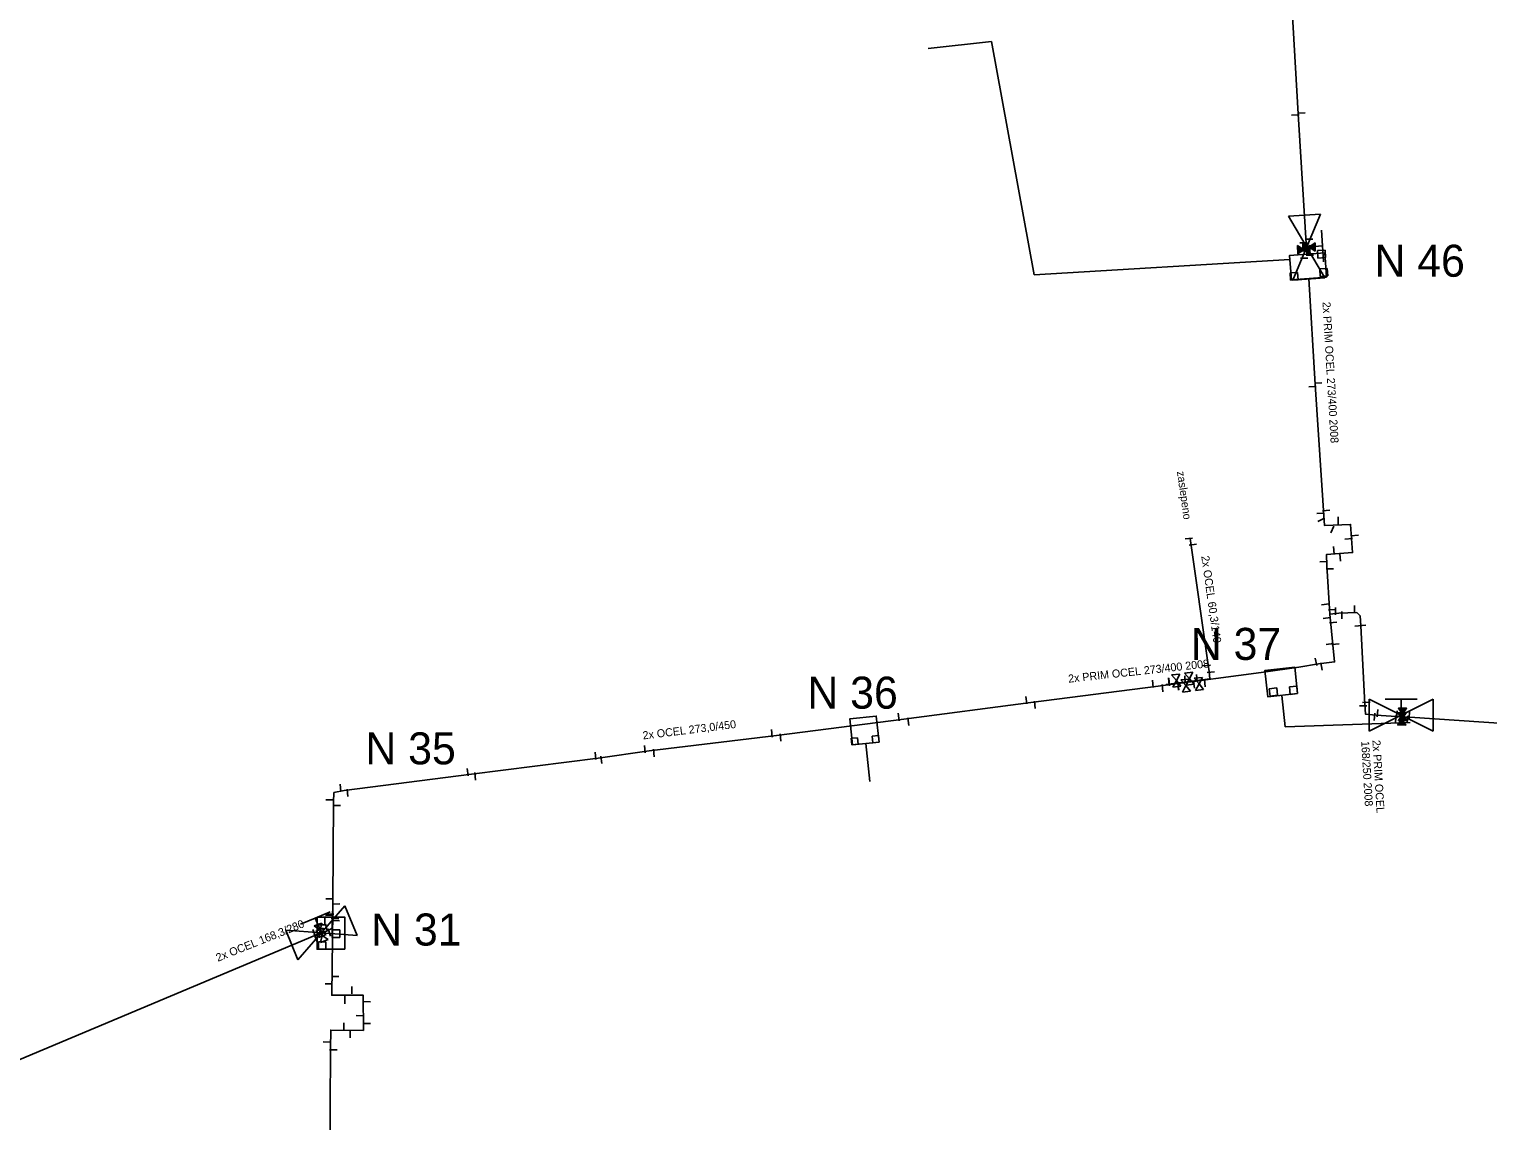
# Model space of a CAD drawing. Extents: x -642943 to -623314, y -1138561 to -1113539.
# Drawn here: x -641936.4 to -641799.7, y -1115271.6 to -1115169.3 of the extents above; entities that cross this region are included whole.
import ezdxf

# ---------------------------------------------------------------- set-up
doc = ezdxf.new("R2010")
doc.units = 0
for name, color, linetype in [('horkovod armatury', 7, 'Continuous'), ('horkovod dimenze', 7, 'Continuous'), ('horkovod předisol', 7, 'Continuous'), ('horkovod sváry', 7, 'Continuous'), ('horkovod trasa', 7, 'Continuous'), ('horkovod zrušený', 7, 'Continuous'), ('horkovod číslo šachty', 7, 'Continuous'), ('horkovod šachty', 7, 'Continuous')]:
    doc.layers.add(name, color=color, linetype=linetype)

# ---------------------------------------------------------------- blocks, each defined once
blk = doc.blocks.new('SPH')
at = {"layer": 'horkovod sváry'}
blk.add_line((0, -0.035), (0, 0.035), dxfattribs=at)
blk = doc.blocks.new('SPH_2')
at = {"layer": 'horkovod sváry'}
blk.add_line((0, -0.035), (0, 0.035), dxfattribs=at)
blk = doc.blocks.new('SPH_1')
at = {"layer": 'horkovod sváry'}
blk.add_line((0, -0.035), (0, 0.035), dxfattribs=at)
blk = doc.blocks.new('POINT_DISPLAY')
blk.add_line((0, 0), (0, 0))
blk = doc.blocks.new('SCH_01_6')
at = {"layer": 'horkovod armatury'}
for p, q in [((10, 5), (-10, -5)), ((-10, -5), (-10, 5)), ((-10, 5), (10, -5)), ((-5, 5), (0, 5)), ((0, 5), (0, 0)), ((5, 5), (0, 5)), ((10, -5), (10, 5))]:
    blk.add_line(p, q, dxfattribs=at)
blk = doc.blocks.new('SCH_01_10')
at = {"layer": 'horkovod armatury'}
for p, q in [((10, 5), (-10, -5)), ((-10, -5), (-10, 5)), ((-10, 5), (10, -5)), ((-5, 5), (0, 5)), ((0, 5), (0, 0)), ((5, 5), (0, 5)), ((10, -5), (10, 5))]:
    blk.add_line(p, q, dxfattribs=at)
blk = doc.blocks.new('KULVEN')
at = {"layer": 'horkovod armatury'}
for p, q in [((-0.066, -0.044), (-0.066, 0.044)), ((-0.053, -0.035), (-0.053, 0.035)), ((-0.04, -0.027), (-0.04, 0.027)), ((-0.027, -0.018), (-0.027, 0.018)), ((-0.013, -0.009), (-0.013, 0.009)), ((0.014, -0.009), (0.014, 0.009)), ((0.027, -0.018), (0.027, 0.018)), ((0.037, -0.025), (0.037, 0.025)), ((0.049, -0.033), (0.049, 0.033)), ((0.063, -0.042), (0.063, 0.042))]:
    blk.add_line(p, q, dxfattribs=at)
blk.add_lwpolyline([(0, 0), (0.076, 0.051), (0.076, -0.051), (-0.077, 0.051), (-0.076, -0.051), (0, 0)], dxfattribs=at)
blk = doc.blocks.new('SH')
at = {"layer": 'horkovod armatury'}
for p, q in [((-0.057, -0.039), (-0.056, 0.038)), ((-0.056, 0.038), (0, 0)), ((0.001, 0), (0.058, 0.037)), ((0.058, 0.037), (0.058, -0.039)), ((0.001, 0), (-0.057, -0.039)), ((0.058, -0.039), (0.001, 0))]:
    blk.add_line(p, q, dxfattribs=at)

msp = doc.modelspace()

# ---------------------------------------------------------------- linework, layer by layer
at = {"layer": 'horkovod předisol'}
for p, q in [((-641829.92, -1115230.79), (-641820.94, -1115229.6)), ((-641820.94, -1115229.6), (-641817.42, -1115229.1))]:
    msp.add_line(p, q, dxfattribs=at)
for points in [[(-641816.67, -1115190.37), (-641817.47, -1115177.24), (-641818.21, -1115164.8)], [(-641814.52, -1115224.13), (-641814.8, -1115219.57), (-641814.83, -1115218.54), (-641812.37, -1115218.36), (-641812.57, -1115215.72), (-641815.01, -1115215.8), (-641815.88, -1115202.6), (-641816.48, -1115192.67)], [(-641829.92, -1115230.79), (-641829.86, -1115230.73), (-641825.76, -1115230.2), (-641825.82, -1115229.5), (-641825.9, -1115228.87), (-641827.59, -1115217.02)], [(-641817.42, -1115229.1), (-641815.57, -1115228.78), (-641814.07, -1115228.6), (-641814.52, -1115224.13)], [(-641814.52, -1115224.13), (-641813.66, -1115224.03), (-641811.98, -1115223.98), (-641811.67, -1115224.27), (-641811.62, -1115225.22), (-641811.24, -1115232.56), (-641811.16, -1115233.51), (-641810.16, -1115233.58), (-641808.29, -1115233.7), (-641807, -1115233.78)], [(-641907.93, -1115251.94), (-641907.93, -1115251.01), (-641907.87, -1115241.73), (-641907.83, -1115240.85), (-641906.88, -1115240.66), (-641894.95, -1115239.13), (-641883.06, -1115237.61), (-641878.28, -1115236.94), (-641866.35, -1115235.48), (-641854.43, -1115233.97), (-641842.52, -1115232.41), (-641830.6, -1115230.86), (-641829.92, -1115230.79)], [(-641807, -1115233.78), (-641795.45, -1115234.55), (-641794.27, -1115234.54), (-641794.34, -1115235.53), (-641794.24, -1115236.55), (-641792.77, -1115236.55), (-641791.81, -1115236.53), (-641791.83, -1115234.78), (-641791.82, -1115233.17), (-641790.89, -1115233.1), (-641778.88, -1115232.64), (-641769.18, -1115232.32)], [(-641907.93, -1115251.94), (-641907.98, -1115252), (-641907.99, -1115253.54), (-641908.39, -1115253.76), (-641909.62, -1115254.23)], [(-641907.93, -1115251.94), (-641908.04, -1115259.84), (-641905.09, -1115259.84), (-641905.07, -1115263.14), (-641908.13, -1115263.11), (-641908.15, -1115264.83), (-641908.23, -1115275.95), (-641908.35, -1115287.94), (-641908.5, -1115299.96), (-641908.67, -1115312.06), (-641908.85, -1115323.95), (-641909.02, -1115335.92)]]:
    msp.add_lwpolyline(points, dxfattribs=at)
at = {"layer": 'horkovod trasa'}
for p, q in [((-641829.92, -1115230.79), (-641820.94, -1115229.6)), ((-641820.94, -1115229.6), (-641817.42, -1115229.1)), ((-641909.62, -1115254.23), (-641946.44, -1115269.7))]:
    msp.add_line(p, q, dxfattribs=at)
for points in [[(-641816.67, -1115190.37), (-641817.47, -1115177.24), (-641818.21, -1115164.8)], [(-641814.52, -1115224.13), (-641814.8, -1115219.57), (-641814.83, -1115218.54), (-641812.37, -1115218.36), (-641812.57, -1115215.72), (-641815.01, -1115215.8), (-641815.88, -1115202.6), (-641816.48, -1115192.67)], [(-641829.92, -1115230.79), (-641829.86, -1115230.73), (-641825.76, -1115230.2), (-641825.82, -1115229.5), (-641825.9, -1115228.87), (-641827.59, -1115217.02)], [(-641817.42, -1115229.1), (-641815.57, -1115228.78), (-641814.07, -1115228.6), (-641814.52, -1115224.13)], [(-641814.52, -1115224.13), (-641813.66, -1115224.03), (-641811.98, -1115223.98), (-641811.67, -1115224.27), (-641811.62, -1115225.22), (-641811.24, -1115232.56), (-641811.16, -1115233.51), (-641810.16, -1115233.58), (-641808.29, -1115233.7), (-641807, -1115233.78)], [(-641907.93, -1115251.94), (-641907.93, -1115251.01), (-641907.87, -1115241.73), (-641907.83, -1115240.85), (-641906.88, -1115240.66), (-641894.95, -1115239.13), (-641883.06, -1115237.61), (-641878.28, -1115236.94), (-641866.35, -1115235.48), (-641854.43, -1115233.97), (-641842.52, -1115232.41), (-641830.6, -1115230.86), (-641829.92, -1115230.79)], [(-641807, -1115233.78), (-641795.45, -1115234.55), (-641794.27, -1115234.54), (-641794.34, -1115235.53), (-641794.24, -1115236.55), (-641792.77, -1115236.55), (-641791.81, -1115236.53), (-641791.83, -1115234.78), (-641791.82, -1115233.17), (-641790.89, -1115233.1), (-641778.88, -1115232.64), (-641769.18, -1115232.32)], [(-641907.93, -1115251.94), (-641907.98, -1115252), (-641907.99, -1115253.54), (-641908.39, -1115253.76), (-641909.62, -1115254.23)], [(-641907.93, -1115251.94), (-641908.04, -1115259.84), (-641905.09, -1115259.84), (-641905.07, -1115263.14), (-641908.13, -1115263.11), (-641908.15, -1115264.83), (-641908.23, -1115275.95), (-641908.35, -1115287.94), (-641908.5, -1115299.96), (-641908.67, -1115312.06), (-641908.85, -1115323.95), (-641909.02, -1115335.92)]]:
    msp.add_lwpolyline(points, dxfattribs=at)
at = {"layer": 'horkovod zrušený'}
for p, q in [((-641846.2, -1115170.44), (-641852.14, -1115171.1)), ((-641842.23, -1115192.31), (-641846.2, -1115170.44)), ((-641818.25, -1115190.88), (-641842.23, -1115192.31)), ((-641818.69, -1115234.67), (-641819.02, -1115231.74)), ((-641818.69, -1115234.67), (-641806.99, -1115234.28)), ((-641857.99, -1115236.24), (-641857.63, -1115239.82))]:
    msp.add_line(p, q, dxfattribs=at)
at = {"layer": 'horkovod šachty'}
for p, q in [((-641814.96, -1115190.01), (-641815.66, -1115190.05)), ((-641814.93, -1115190.71), (-641814.96, -1115190.01)), ((-641815.66, -1115190.05), (-641815.62, -1115190.75)), ((-641815.62, -1115190.75), (-641814.93, -1115190.71)), ((-641817.54, -1115192.09), (-641818.23, -1115192.13)), ((-641818.23, -1115192.13), (-641818.19, -1115192.83)), ((-641817.49, -1115192.79), (-641817.54, -1115192.09)), ((-641814.76, -1115191.73), (-641815.45, -1115191.77)), ((-641815.45, -1115191.77), (-641815.41, -1115192.47)), ((-641815.41, -1115192.47), (-641814.71, -1115192.43)), ((-641814.71, -1115192.43), (-641814.76, -1115191.73)), ((-641818.19, -1115192.83), (-641817.49, -1115192.79)), ((-641819.49, -1115231.03), (-641820.19, -1115231.11)), ((-641819.41, -1115231.72), (-641819.49, -1115231.03)), ((-641817.6, -1115230.87), (-641818.3, -1115230.95)), ((-641818.3, -1115230.95), (-641818.22, -1115231.65)), ((-641817.53, -1115231.57), (-641817.6, -1115230.87)), ((-641820.19, -1115231.11), (-641820.1, -1115231.81)), ((-641820.1, -1115231.81), (-641819.41, -1115231.72)), ((-641818.22, -1115231.65), (-641817.53, -1115231.57)), ((-641858.78, -1115235.7), (-641859.37, -1115235.76)), ((-641859.37, -1115235.76), (-641859.31, -1115236.36)), ((-641859.31, -1115236.36), (-641858.72, -1115236.3)), ((-641858.72, -1115236.3), (-641858.78, -1115235.7)), ((-641856.81, -1115235.51), (-641857.4, -1115235.57)), ((-641857.4, -1115235.57), (-641857.34, -1115236.17)), ((-641857.34, -1115236.17), (-641856.74, -1115236.11)), ((-641856.74, -1115236.11), (-641856.81, -1115235.51)), ((-641909.4, -1115252.53), (-641909.4, -1115253.23)), ((-641908.7, -1115252.53), (-641909.4, -1115252.53)), ((-641908.7, -1115253.23), (-641908.7, -1115252.53)), ((-641909.4, -1115253.23), (-641908.7, -1115253.23)), ((-641907.99, -1115253.72), (-641907.99, -1115254.42)), ((-641907.29, -1115253.72), (-641907.99, -1115253.72)), ((-641907.29, -1115254.42), (-641907.29, -1115253.72)), ((-641909.29, -1115254.82), (-641909.29, -1115255.52)), ((-641908.59, -1115254.82), (-641909.29, -1115254.82)), ((-641909.29, -1115255.52), (-641908.59, -1115255.52)), ((-641908.59, -1115255.52), (-641908.59, -1115254.82)), ((-641907.99, -1115254.42), (-641907.29, -1115254.42))]:
    msp.add_line(p, q, dxfattribs=at)
for points in [[(-641814.82, -1115192.54), (-641814.99, -1115190.25), (-641818.28, -1115190.5), (-641818.11, -1115192.79), (-641814.82, -1115192.54)], [(-641817.53, -1115231.57), (-641817.8, -1115229.08), (-641820.59, -1115229.39), (-641820.32, -1115231.87), (-641817.53, -1115231.57)], [(-641856.75, -1115236.11), (-641857.01, -1115233.67), (-641859.49, -1115233.93), (-641859.23, -1115236.37), (-641856.75, -1115236.11)], [(-641906.81, -1115255.53), (-641906.81, -1115252.53), (-641909.41, -1115252.53), (-641909.41, -1115255.53), (-641906.81, -1115255.53)]]:
    msp.add_lwpolyline(points, dxfattribs=at)

# ---------------------------------------------------------------- block references
at = {"layer": 'horkovod armatury'}
for name, p, xscale, yscale, rotation in [('SCH_01_10', (-641816.69, -1115189.72), 0.2999795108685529, 0.29997951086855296, -86.06585322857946), ('SH', (-641827.66, -1115230.16), 10.000013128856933, 10.000013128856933, -82.87504983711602), ('SH', (-641828.89, -1115230.34), 10.0000208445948, 10.0000208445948, -84.34953810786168), ('SH', (-641828.01, -1115230.81), 10.000008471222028, 10.000008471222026, -82.94226178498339), ('SH', (-641826.77, -1115230.65), 10.000004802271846, 10.000004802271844, -83.77280137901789), ('KULVEN', (-641807.75, -1115233.95), 7.499984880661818, 7.499984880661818, -92.05590883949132), ('KULVEN', (-641807.7, -1115233.51), 7.499998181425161, 7.499998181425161, 90.66845007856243), ('SCH_01_6', (-641909.01, -1115253.99), 0.2999805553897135, 0.2999805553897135, 22.468665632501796), ('SH', (-641909.13, -1115253.73), 9.9999773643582, 9.999977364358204, -68.70266280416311), ('SH', (-641908.95, -1115254.22), 9.999996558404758, 9.99999655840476, -67.9070204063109)]:
    msp.add_blockref(name, p, dxfattribs=dict(at, xscale=xscale, yscale=yscale, rotation=rotation))
for name, p, xscale, yscale in [('KULVEN', (-641816.95, -1115189.97), 7.5, 7.5), ('KULVEN', (-641816.46, -1115189.71), 7.5, 7.5), ('SCH_01_10', (-641807.83, -1115233.6), 0.2999795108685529, 0.2999795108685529)]:
    msp.add_blockref(name, p, dxfattribs=dict(at, xscale=xscale, yscale=yscale))
at = {"layer": 'horkovod sváry'}
for name, p, xscale, yscale, rotation in [('SPH', (-641817.74, -1115177.34), 9.999990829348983, 9.999990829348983, -86.71062260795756), ('SPH', (-641817.18, -1115177.16), 9.999986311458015, 9.999986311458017, -87.22013456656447), ('SPH', (-641816.98, -1115189.32), 10.000008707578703, 10.000008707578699, 91.22632704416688), ('SPH', (-641816.46, -1115188.97), 9.999977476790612, 9.99997747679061, -89.78468760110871), ('SPH', (-641816.92, -1115190.76), 10.000014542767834, 10.000014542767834, 92.06391100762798), ('SPH', (-641816.39, -1115190.48), 9.999984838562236, 9.999984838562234, 90.75561400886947), ('SPH', (-641816.14, -1115202.8), 9.999992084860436, 9.999992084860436, 91.28290529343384), ('SPH', (-641815.61, -1115202.46), 9.999987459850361, 9.999987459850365, 93.07266556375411), ('SPH', (-641814.85, -1115214.41), 10.00000939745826, 10.00000939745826, -85.83846112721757), ('SPH', (-641815.38, -1115214.67), 9.999993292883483, 9.999993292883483, -87.09030930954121), ('SPH', (-641815.32, -1115215.27), 9.999995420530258, 9.999995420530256, -63.27351033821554), ('SPH', (-641814.28, -1115216.19), 9.999983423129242, 9.999983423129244, 156.3216587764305), ('SPH_2', (-641827.72, -1115217.04), 9.99999276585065, 9.99999276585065, -84.16449804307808), ('SPH', (-641812.74, -1115217.06), 9.999996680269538, 9.999996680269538, -86.20887280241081), ('SPH', (-641812.18, -1115216.76), 10.000004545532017, 10.000004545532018, -84.9971958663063), ('SPH_2', (-641827.36, -1115217.61), 9.999987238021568, 9.999987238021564, -82.70614243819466), ('SPH', (-641814.13, -1115218.14), 10.00001401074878, 10.000014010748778, 3.7724035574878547), ('SPH', (-641813.53, -1115218.82), 10.00001557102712, 10.00001557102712, 4.658196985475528), ('SPH', (-641815.1, -1115219.21), 9.999991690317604, 9.999991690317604, 91.3859200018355), ('SPH', (-641814.51, -1115219.87), 9.999991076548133, 9.999991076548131, 90.60085577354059), ('SPH', (-641814.93, -1115223.21), 10.000001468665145, 10.000001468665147, 96.61355650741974), ('SPH', (-641814.29, -1115223.71), 9.99998796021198, 9.999987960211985, 93.12209655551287), ('SPH', (-641814.79, -1115224.49), 10.000015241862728, 10.000015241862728, 97.28038818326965), ('SPH', (-641814.2, -1115224.9), 9.999994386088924, 9.999994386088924, -86.24149289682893), ('SPH', (-641811.82, -1115225.22), 9.99998768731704, 9.999987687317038, 94.1005579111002), ('SPH', (-641811.47, -1115225.2), 9.999983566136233, 9.999983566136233, 94.94603811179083), ('SPH', (-641814.52, -1115226.92), 9.999978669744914, 9.999978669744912, 95.1755876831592), ('SPH', (-641813.98, -1115226.93), 9.999985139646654, 9.999985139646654, 95.54995036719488), ('SPH', (-641815.8, -1115228.59), 9.999980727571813, 9.999980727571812, 11.281781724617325), ('SPH_1', (-641826.05, -1115228.93), 9.999976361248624, 9.999976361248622, -85.09171740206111), ('SPH_1', (-641825.67, -1115229.57), 9.999976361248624, 9.999976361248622, -85.09171740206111), ('SPH', (-641815.29, -1115229.03), 9.999980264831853, 9.999980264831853, 9.111332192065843), ('SPH_2', (-641831.1, -1115230.65), 9.99999414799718, 9.99999414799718, 6.943235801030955), ('SPH_2', (-641830.19, -1115231.05), 9.9999909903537, 9.999990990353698, 6.869867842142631), ('SPH_2', (-641829.59, -1115230.44), 10.000007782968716, 10.000007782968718, 4.241529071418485), ('SPH_2', (-641829.56, -1115230.48), 9.999978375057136, 9.99997837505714, 4.110993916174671), ('SPH_2', (-641828.71, -1115230.86), 9.99999474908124, 9.99999474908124, 5.906040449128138), ('SPH_2', (-641828.72, -1115230.9), 9.999979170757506, 9.999979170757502, 4.257326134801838), ('SPH_2', (-641828.08, -1115230.25), 9.99999080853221, 9.99999080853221, 3.2519637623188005), ('SPH_2', (-641827.24, -1115230.72), 9.999987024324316, 9.99998702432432, 5.8325551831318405), ('SPH_2', (-641826.97, -1115230.12), 9.999989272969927, 9.999989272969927, 4.801973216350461), ('SPH_2', (-641826.22, -1115230.6), 10.000004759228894, 10.000004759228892, 3.4892924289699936), ('SPH_1', (-641842.96, -1115232.19), 10.000018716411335, 10.000018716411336, 6.740605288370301), ('SPH', (-641842.15, -1115232.63), 10.000017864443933, 10.000017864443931, 6.756457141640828), ('SPH', (-641811.09, -1115232.38), 10.000011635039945, 10.000011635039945, -87.75212986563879), ('SPH', (-641854.92, -1115233.76), 9.999978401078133, 9.999978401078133, 7.939631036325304), ('SPH', (-641811.39, -1115232.71), 9.999985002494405, 9.999985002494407, -88.84438868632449), ('SPH', (-641810.32, -1115233.74), 9.999979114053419, 9.999979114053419, 175.81517473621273), ('SPH', (-641810.05, -1115233.4), 9.999985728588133, 9.999985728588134, -4.119015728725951), ('SPH', (-641808.33, -1115233.9), 9.999997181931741, 9.99999718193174, 175.30056911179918), ('SPH', (-641808.24, -1115233.52), 9.999992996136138, 9.999992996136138, -5.475429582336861), ('SPH', (-641807.23, -1115234), 10.000020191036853, 10.000020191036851, 173.78676697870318), ('SPH', (-641807.07, -1115233.56), 9.99998883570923, 9.999988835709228, 176.75765602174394), ('SPH_1', (-641866.79, -1115235.29), 9.999978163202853, 9.999978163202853, 5.199163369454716), ('SPH_2', (-641854.02, -1115234.2), 9.9999852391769, 9.9999852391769, 7.364875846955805), ('SPH_2', (-641878.71, -1115236.77), 9.99999483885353, 9.999994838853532, 5.913819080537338), ('SPH_2', (-641865.98, -1115235.69), 9.999985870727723, 9.999985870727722, 5.4103062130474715), ('SPH_2', (-641883.33, -1115237.4), 10.000011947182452, 10.000011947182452, 4.797142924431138), ('SPH_1', (-641882.78, -1115237.78), 10.000006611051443, 10.000006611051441, 6.721807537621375), ('SPH_2', (-641877.87, -1115237.14), 10.000017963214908, 10.000017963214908, 4.562102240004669), ('SPH_2', (-641895.3, -1115238.94), 9.999997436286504, 9.9999974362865, 6.162525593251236), ('SPH_2', (-641894.61, -1115239.32), 9.999980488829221, 9.999980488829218, 5.897465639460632), ('SPH_2', (-641907.23, -1115240.41), 9.999983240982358, 9.999983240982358, 4.596378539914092), ('SPH_2', (-641906.57, -1115240.88), 10.000000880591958, 10.000000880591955, 6.067534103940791), ('SPH_2', (-641908.24, -1115241.52), 10.000009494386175, 10.000009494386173, -89.60112410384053), ('SPH_2', (-641907.56, -1115242.05), 9.999979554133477, 9.999979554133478, -90.81191558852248), ('SPH_2', (-641908.26, -1115250.79), 10, 10, -90.00000000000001), ('SPH_2', (-641907.63, -1115251.29), 9.999982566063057, 9.999982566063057, -87.96358092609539), ('SPH_2', (-641908.28, -1115252.35), 10.000013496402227, 10.00001349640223, 90.72706138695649), ('SPH_2', (-641908.21, -1115252.24), 10.000009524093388, 10.000009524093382, 91.42274760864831), ('SPH_2', (-641907.73, -1115252.66), 10.000008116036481, 10.000008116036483, -91.77613521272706), ('SPH_2', (-641907.65, -1115252.85), 10.000012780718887, 10.000012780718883, -90.99336245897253), ('SPH_2', (-641909.69, -1115254), 9.999982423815, 9.999982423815, 21.84530589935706), ('SPH_2', (-641909.57, -1115254.45), 9.999994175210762, 9.999994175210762, 21.150183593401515), ('SPH_2', (-641908.53, -1115253.52), 10.000001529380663, 10.000001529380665, 16.781046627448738), ('SPH_2', (-641908.26, -1115253.96), 10.000013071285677, 10.000013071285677, 19.360960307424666), ('SPH_2', (-641907.72, -1115258.08), 10.000004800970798, 10.000004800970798, -91.32133344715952), ('SPH', (-641908.31, -1115258.77), 9.999990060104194, 9.99999006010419, -92.2310534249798), ('SPH_2', (-641904.75, -1115260.44), 10.000011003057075, 10.000011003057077, -91.7766685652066), ('SPH', (-641905.39, -1115261.76), 9.999993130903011, 9.99999313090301, 87.59057527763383), ('SPH_2', (-641904.77, -1115262.49), 10.000001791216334, 10.000001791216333, 90.35138395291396), ('SPH_2', (-641908.48, -1115264.22), 10.000020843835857, 10.000020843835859, 89.1902224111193), ('SPH_2', (-641907.89, -1115264.96), 9.999993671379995, 9.999993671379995, -89.57657679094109)]:
    msp.add_blockref(name, p, dxfattribs=dict(at, xscale=xscale, yscale=yscale, rotation=rotation))
at = {"layer": 'horkovod sváry', "xscale": 10, "yscale": 10}
for name, p in [('SPH', (-641813.72, -1115215.35)), ('SPH', (-641813.72, -1115215.37)), ('SPH', (-641813.99, -1115223.84)), ('SPH', (-641813.37, -1115224.22)), ('SPH', (-641812.2, -1115223.66)), ('SPH_2', (-641906.16, -1115259.37)), ('SPH_2', (-641906.8, -1115260.29)), ('SPH_2', (-641906.91, -1115262.76)), ('SPH_2', (-641906.33, -1115263.47))]:
    msp.add_blockref(name, p, dxfattribs=at)
at = {"layer": 'horkovod šachty'}
for p in [(-641815.29, -1115190.38), (-641817.86, -1115192.46), (-641815.08, -1115192.1), (-641819.8, -1115231.42), (-641817.91, -1115231.26), (-641859.04, -1115236.03), (-641857.07, -1115235.84), (-641909.05, -1115252.88), (-641907.64, -1115254.07), (-641908.94, -1115255.17)]:
    msp.add_blockref('POINT_DISPLAY', p, dxfattribs=at)

# ---------------------------------------------------------------- texts
at = {"layer": 'horkovod dimenze'}
for s, rotation, p in [('2x PRIM OCEL 273/400 2008', 273.3195, (-641815.2, -1115194.87)), ('zaslepeno', 277.9951, (-641828.84, -1115210.77)), ('2x OCEL 60,3/140', 278.0429, (-641826.56, -1115218.7)), ('2x PRIM OCEL 273/400 2008', 6.2543, (-641838.99, -1115230.55)), ('2x OCEL 273,0/450', 7.0777, (-641878.86, -1115235.87)), ('168/250 2008', 273.3195, (-641811.57, -1115236.03)), ('2x PRIM OCEL ', 273.3195, (-641810.52, -1115235.94)), ('2x OCEL 168,3/280', 21.9153, (-641918.71, -1115256.71))]:
    msp.add_text(s, height=0.75, rotation=rotation, dxfattribs=at).set_placement(p)
at = {"layer": 'horkovod číslo šachty'}
for s, p in [('N 46', (-641810.33, -1115192.5)), ('N 37', (-641827.54, -1115228.41)), ('N 36', (-641863.47, -1115232.98)), ('N 35', (-641904.89, -1115238.2)), ('N 31', (-641904.35, -1115255.18))]:
    msp.add_text(s, height=3, dxfattribs=at).set_placement(p)

doc.saveas('drawing.dxf')
